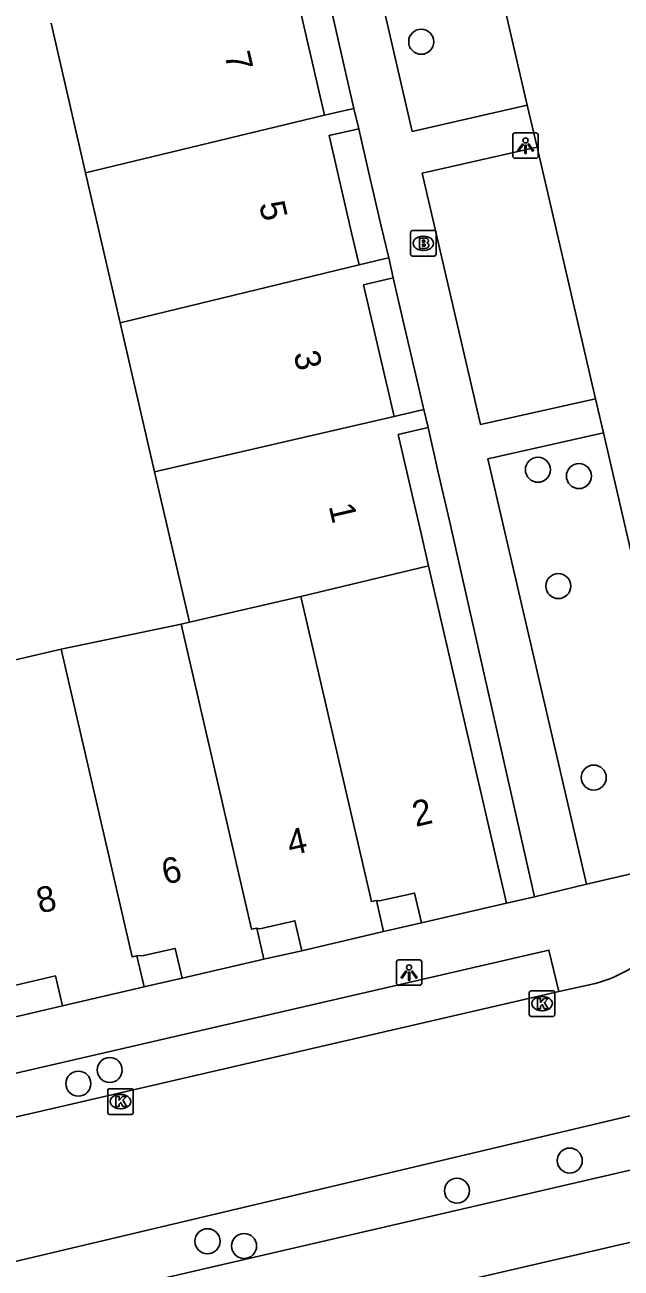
# Model space of a CAD drawing. Extents: x 156414 to 157775, y 382335 to 383765.
# Drawn here: x 157105.86 to 157129.17, y 383037.44 to 383086.04 of the extents above; entities that cross this region are included whole.
import ezdxf

# ---------------------------------------------------------------- set-up
doc = ezdxf.new("R2010")
doc.units = 0
for name, color, linetype in [('IMGEO_Boom', 7, 'Continuous'), ('IMGEO_Brandkraan', 7, 'Continuous'), ('IMGEO_Fietspad_gesloten', 7, 'Continuous'), ('IMGEO_Kolk', 7, 'Continuous'), ('IMGEO_Lichtpunt', 7, 'Continuous'), ('IMGEO_Pand', 7, 'Continuous'), ('IMGEO_Pand_nummerreeks', 7, 'Continuous'), ('IMGEO_Parkeervlak_open', 7, 'Continuous'), ('IMGEO_Rijbaan_lokaal_gesloten', 7, 'Continuous'), ('IMGEO_Voetpad_open', 7, 'Continuous')]:
    doc.layers.add(name, color=color, linetype=linetype)

msp = doc.modelspace()

# ---------------------------------------------------------------- linework, layer by layer
at = {"layer": 'IMGEO_Boom'}
for centre in [(157121.353, 383085.383), (157125.917, 383068.654), (157127.519, 383068.406), (157126.715, 383064.105), (157128.1, 383056.623), (157109.175, 383045.19), (157107.948, 383044.657), (157127.162, 383041.65), (157122.751, 383040.471), (157112.998, 383038.498), (157114.43, 383038.311)]:
    msp.add_circle(centre, 0.489, dxfattribs=at)
at = {"layer": 'IMGEO_Brandkraan'}
for p, q in [((157120.936, 383077.082), (157120.936, 383077.934)), ((157121.011, 383078.008), (157121.863, 383078.008)), ((157121.937, 383077.934), (157121.937, 383077.082)), ((157121.424, 383077.788), (157121.449, 383077.788)), ((157121.863, 383077.008), (157121.011, 383077.008)), ((157121.447, 383077.228), (157121.422, 383077.228))]:
    msp.add_line(p, q, dxfattribs=at)
for points in [[(157120.936, 383077.082), (157120.936, 383077.934)], [(157121.011, 383078.008), (157121.863, 383078.008)], [(157121.937, 383077.934), (157121.937, 383077.082)], [(157121.284, 383077.708), (157121.284, 383077.308), (157121.497, 383077.308)], [(157121.515, 383077.708), (157121.284, 383077.708)], [(157121.463, 383077.627), (157121.409, 383077.627), (157121.409, 383077.551)], [(157121.409, 383077.551), (157121.462, 383077.551)], [(157121.471, 383077.475), (157121.409, 383077.475), (157121.409, 383077.394)], [(157121.409, 383077.394), (157121.471, 383077.394)], [(157121.863, 383077.008), (157121.011, 383077.008)]]:
    msp.add_lwpolyline(points, dxfattribs=at)
for centre, radius, start, end in [((157121.013, 383077.932), 0.0765, 91.552, 178.448), ((157121.013, 383077.932), 0.0765, 91.552, 178.448), ((157121.861, 383077.932), 0.0765, 1.552, 88.448), ((157121.861, 383077.932), 0.0765, 1.552, 88.448), ((157121.464, 383077.589), 0.0379, 267.8285, 90.9355), ((157121.472, 383077.434), 0.0404, 269.8759, 90.5077), ((157121.519, 383077.563), 0.145, 59.4692, 91.5367), ((157121.544, 383077.61), 0.0922, 285.5137, 58.1501), ((157121.549, 383077.418), 0.105, 301.3115, 78.989), ((157121.013, 383077.084), 0.0765, 181.552, 268.448), ((157121.013, 383077.084), 0.0765, 181.552, 268.448), ((157121.503, 383077.559), 0.251, 268.6676, 293.5347), ((157121.861, 383077.084), 0.0765, 271.552, 358.448), ((157121.861, 383077.084), 0.0765, 271.552, 358.448)]:
    msp.add_arc(centre, radius, start, end, dxfattribs=at)
for centre, major_axis, ratio, start_param, end_param in [((157121.423, 383077.508), (-0.387, 0.002), 0.722429, 4.712389, 7.853982), ((157121.448, 383077.508), (-0.39, 0.002), 0.717154, 1.570796, 4.712389)]:
    msp.add_ellipse(centre, major_axis=major_axis, ratio=ratio, start_param=start_param, end_param=end_param, dxfattribs=at)
at = {"layer": 'IMGEO_Fietspad_gesloten'}
msp.add_lwpolyline([(157134.445, 383039.6), (157025.431, 383014.337)], dxfattribs=at)
at = {"layer": 'IMGEO_Kolk'}
for p, q in [((157125.654, 383048.286), (157126.506, 383048.286)), ((157125.579, 383047.36), (157125.579, 383048.212)), ((157126.067, 383048.066), (157126.092, 383048.066)), ((157126.58, 383048.212), (157126.58, 383047.36)), ((157126.506, 383047.286), (157125.654, 383047.286)), ((157126.09, 383047.506), (157126.065, 383047.506)), ((157109.097, 383043.531), (157109.097, 383044.383)), ((157109.172, 383044.457), (157110.024, 383044.457)), ((157110.098, 383044.383), (157110.098, 383043.531)), ((157109.585, 383044.237), (157109.61, 383044.237)), ((157110.024, 383043.457), (157109.172, 383043.457)), ((157109.608, 383043.677), (157109.583, 383043.677))]:
    msp.add_line(p, q, dxfattribs=at)
for points in [[(157125.654, 383048.286), (157126.506, 383048.286)], [(157125.579, 383047.36), (157125.579, 383048.212)], [(157125.9, 383047.986), (157126.023, 383047.986), (157126.023, 383047.835), (157126.153, 383047.986), (157126.317, 383047.986), (157126.171, 383047.835), (157126.324, 383047.586), (157126.172, 383047.586), (157126.087, 383047.75), (157126.023, 383047.683), (157126.023, 383047.586), (157125.9, 383047.586), (157125.9, 383047.986)], [(157126.58, 383048.212), (157126.58, 383047.36)], [(157126.506, 383047.286), (157125.654, 383047.286)], [(157109.097, 383043.531), (157109.097, 383044.383)], [(157109.172, 383044.457), (157110.024, 383044.457)], [(157110.098, 383044.383), (157110.098, 383043.531)], [(157109.418, 383044.157), (157109.541, 383044.157), (157109.541, 383044.006), (157109.671, 383044.157), (157109.835, 383044.157), (157109.689, 383044.006), (157109.842, 383043.757), (157109.69, 383043.757), (157109.605, 383043.921), (157109.541, 383043.854), (157109.541, 383043.757), (157109.418, 383043.757), (157109.418, 383044.157)], [(157110.024, 383043.457), (157109.172, 383043.457)]]:
    msp.add_lwpolyline(points, dxfattribs=at)
for centre, start, end in [((157125.656, 383048.21), 91.552, 178.448), ((157125.656, 383048.21), 91.552, 178.448), ((157126.504, 383048.21), 1.552, 88.448), ((157126.504, 383048.21), 1.552, 88.448), ((157125.656, 383047.362), 181.552, 268.448), ((157125.656, 383047.362), 181.552, 268.448), ((157126.504, 383047.362), 271.552, 358.448), ((157126.504, 383047.362), 271.552, 358.448), ((157109.174, 383044.381), 91.552, 178.448), ((157109.174, 383044.381), 91.552, 178.448), ((157110.022, 383044.381), 1.552, 88.448), ((157110.022, 383044.381), 1.552, 88.448), ((157109.174, 383043.533), 181.552, 268.448), ((157109.174, 383043.533), 181.552, 268.448), ((157110.022, 383043.533), 271.552, 358.448), ((157110.022, 383043.533), 271.552, 358.448)]:
    msp.add_arc(centre, 0.0765, start, end, dxfattribs=at)
for centre, major_axis, ratio, start_param, end_param in [((157126.066, 383047.786), (-0.387, 0.002), 0.722429, 4.712389, 7.853982), ((157126.091, 383047.786), (-0.39, 0.002), 0.717154, 1.570796, 4.712389), ((157109.584, 383043.957), (-0.387, 0.002), 0.722429, 4.712389, 7.853982), ((157109.609, 383043.957), (-0.39, 0.002), 0.717154, 1.570796, 4.712389)]:
    msp.add_ellipse(centre, major_axis=major_axis, ratio=ratio, start_param=start_param, end_param=end_param, dxfattribs=at)
at = {"layer": 'IMGEO_Lichtpunt'}
for p, q in [((157125.836, 383081.824), (157125.028, 383081.824)), ((157125.836, 383081.824), (157125.028, 383081.824)), ((157124.934, 383081.729), (157124.934, 383080.922)), ((157124.934, 383081.729), (157124.934, 383080.922)), ((157125.93, 383080.922), (157125.93, 383081.729)), ((157125.93, 383080.922), (157125.93, 383081.729)), ((157125.028, 383080.828), (157125.836, 383080.828)), ((157125.028, 383080.828), (157125.836, 383080.828)), ((157120.382, 383049.401), (157120.382, 383048.594)), ((157120.382, 383049.401), (157120.382, 383048.594)), ((157121.284, 383049.496), (157120.476, 383049.496)), ((157121.284, 383049.496), (157120.476, 383049.496)), ((157121.378, 383048.594), (157121.378, 383049.401)), ((157121.378, 383048.594), (157121.378, 383049.401)), ((157120.476, 383048.5), (157121.284, 383048.5)), ((157120.476, 383048.5), (157121.284, 383048.5))]:
    msp.add_line(p, q, dxfattribs=at)
for points in [[(157125.308, 383081.393), (157125.347, 383081.365), (157125.159, 383081.103), (157125.121, 383081.13), (157125.308, 383081.393)], [(157125.41, 383081.345), (157125.457, 383081.345), (157125.457, 383081.023), (157125.41, 383081.023), (157125.41, 383081.345)], [(157125.52, 383081.365), (157125.558, 383081.392), (157125.745, 383081.13), (157125.706, 383081.102), (157125.52, 383081.365)], [(157120.756, 383049.065), (157120.795, 383049.037), (157120.607, 383048.775), (157120.569, 383048.802), (157120.756, 383049.065)], [(157120.858, 383049.017), (157120.905, 383049.017), (157120.905, 383048.695), (157120.858, 383048.695), (157120.858, 383049.017)], [(157120.968, 383049.037), (157121.006, 383049.064), (157121.193, 383048.802), (157121.154, 383048.774), (157120.968, 383049.037)]]:
    msp.add_lwpolyline(points, dxfattribs=at)
for centre in [(157125.433, 383081.527), (157120.881, 383049.199)]:
    msp.add_circle(centre, 0.0994, dxfattribs=at)
for centre, start, end in [((157125.028, 383081.729), 90, 180), ((157125.028, 383081.729), 90, 180), ((157125.836, 383081.729), 0, 90), ((157125.836, 383081.729), 0, 90), ((157125.028, 383080.922), 180, 270), ((157125.028, 383080.922), 180, 270), ((157125.836, 383080.922), 270, 0), ((157125.836, 383080.922), 270, 360), ((157120.476, 383049.401), 90, 180), ((157120.476, 383049.401), 90, 180), ((157121.284, 383049.401), 0, 90), ((157121.284, 383049.401), 0, 90), ((157120.476, 383048.594), 180, 270), ((157120.476, 383048.594), 180, 270), ((157121.284, 383048.594), 270, 0), ((157121.284, 383048.594), 270, 360)]:
    msp.add_arc(centre, 0.0946, start, end, dxfattribs=at)
at = {"layer": 'IMGEO_Pand'}
for points in [[(157117.571, 383082.514), (157117.284, 383083.756), (157116.396, 383087.603), (157117.556, 383087.871)], [(157108.233, 383080.257), (157106.881, 383086.105)], [(157118.723, 383082.78), (157118.483, 383082.725), (157117.571, 383082.514)], [(157118.723, 383082.78), (157118.914, 383081.986)], [(157108.233, 383080.257), (157117.571, 383082.514)], [(157118.922, 383076.667), (157118.634, 383077.914), (157117.755, 383081.718), (157118.914, 383081.986)], [(157109.585, 383074.402), (157108.233, 383080.257)], [(157120.082, 383076.935), (157119.851, 383076.882), (157118.922, 383076.667)], [(157120.082, 383076.935), (157120.26, 383076.154)], [(157118.922, 383076.667), (157109.585, 383074.402)], [(157120.292, 383070.735), (157120.266, 383070.846), (157120.056, 383071.755), (157119.982, 383072.078), (157119.102, 383075.887), (157120.26, 383076.154)], [(157109.585, 383074.402), (157110.931, 383068.575)], [(157110.931, 383068.575), (157120.292, 383070.735)], [(157121.458, 383071.004), (157120.292, 383070.735)], [(157121.458, 383071.004), (157121.627, 383070.301)], [(157121.627, 383070.301), (157120.455, 383070.031), (157121.337, 383066.213), (157121.642, 383064.895)], [(157110.931, 383068.575), (157112.289, 383062.697)], [(157103.213, 383057.849), (157101.555, 383065.071), (157103.602, 383065.544), (157104.644, 383061.03), (157107.279, 383061.635)], [(157116.65, 383063.705), (157121.642, 383064.895)], [(157121.642, 383064.895), (157121.669, 383064.778), (157124.687, 383051.714)], [(157112.289, 383062.697), (157116.65, 383063.705)], [(157116.65, 383063.705), (157119.408, 383051.773), (157119.6, 383051.817)], [(157107.279, 383061.635), (157111.965, 383062.622)], [(157111.965, 383062.622), (157112.289, 383062.697)], [(157114.922, 383050.732), (157114.723, 383050.69), (157111.965, 383062.622)], [(157107.279, 383061.635), (157110.057, 383049.611), (157110.237, 383049.652)], [(157119.6, 383051.817), (157119.72, 383051.797), (157121.094, 383052.108), (157121.366, 383050.939)], [(157119.6, 383051.817), (157119.883, 383050.602)], [(157124.687, 383051.714), (157121.366, 383050.939)], [(157116.688, 383049.854), (157116.416, 383051.023), (157115.042, 383050.712), (157114.922, 383050.732)], [(157115.204, 383049.517), (157114.922, 383050.732)], [(157119.883, 383050.602), (157116.688, 383049.854)], [(157110.237, 383049.652), (157110.5, 383049.665), (157111.731, 383049.943), (157112.003, 383048.774)], [(157110.237, 383049.652), (157110.52, 383048.438)], [(157115.204, 383049.517), (157112.003, 383048.774)], [(157107.328, 383047.699), (157107.056, 383048.868), (157105.505, 383048.509), (157105.393, 383048.483)], [(157110.52, 383048.438), (157107.328, 383047.699)]]:
    msp.add_lwpolyline(points, dxfattribs=at)
at = {"layer": 'IMGEO_Parkeervlak_open'}
msp.add_lwpolyline([(157130.075, 383043.523), (157130.648, 383041.534), (157069.138, 383027.297), (157007.744, 383013.169)], dxfattribs=at)
at = {"layer": 'IMGEO_Rijbaan_lokaal_gesloten'}
for points in [[(157119.956, 383106.916), (157125.491, 383082.901)], [(157125.491, 383082.901), (157125.887, 383081.268)], [(157125.887, 383081.268), (157128.17, 383071.421)], [(157128.17, 383071.421), (157128.476, 383070.091)], [(157128.476, 383070.091), (157131.9, 383055.324), (157132.085, 383053.45)], [(157126.734, 383048.265), (157075.802, 383036.486)], [(157128.107, 383048.559), (157126.734, 383048.265)], [(157007.386, 383014.842), (157068.115, 383028.853), (157130.075, 383043.523)]]:
    msp.add_lwpolyline(points, dxfattribs=at)
msp.add_arc((157126.719, 383053.902), 5.52, 284.5633, 318.54, dxfattribs=at)
at = {"layer": 'IMGEO_Voetpad_open'}
for points in [[(157125.491, 383082.901), (157121.006, 383081.878), (157115.465, 383105.882)], [(157117.556, 383087.871), (157117.945, 383086.15), (157118.432, 383084.021), (157118.723, 383082.78)], [(157118.914, 383081.986), (157119.294, 383080.319), (157119.793, 383078.182), (157120.082, 383076.935)], [(157128.17, 383071.421), (157123.668, 383070.429), (157121.39, 383080.245), (157125.887, 383081.268)], [(157120.26, 383076.154), (157120.654, 383074.463), (157121.147, 383072.347), (157121.431, 383071.115), (157121.458, 383071.004)], [(157121.627, 383070.301), (157122.009, 383068.614), (157122.505, 383066.482), (157122.83, 383065.047), (157125.781, 383051.965)], [(157127.817, 383052.456), (157123.964, 383069.082), (157128.476, 383070.091)], [(157132.085, 383053.45), (157127.817, 383052.456)], [(157125.781, 383051.965), (157127.817, 383052.456)], [(157125.781, 383051.965), (157124.687, 383051.714)], [(157121.366, 383050.939), (157119.992, 383050.628), (157119.883, 383050.602)], [(157075.802, 383036.486), (157075.416, 383038.117), (157126.347, 383049.879), (157126.734, 383048.265)], [(157116.688, 383049.854), (157115.314, 383049.543), (157115.204, 383049.517)], [(157112.003, 383048.774), (157110.629, 383048.463), (157110.52, 383048.438)], [(157107.328, 383047.699), (157105.773, 383047.34), (157102.646, 383046.626), (157100.408, 383046.102), (157097.281, 383045.388), (157095.054, 383044.869), (157091.927, 383044.155), (157088.119, 383043.249)]]:
    msp.add_lwpolyline(points, dxfattribs=at)

# ---------------------------------------------------------------- texts
at = {"layer": 'IMGEO_Pand_nummerreeks'}
for s, rotation, p in [('7', 283.0083, (157113.657, 383084.885)), ('5', 283.0083, (157115.008, 383079.039)), ('3', 283.0059, (157116.358, 383073.194)), ('1', 283.0059, (157117.734, 383067.237)), ('2', 12.9775, (157121.135, 383054.689)), ('4', 12.9775, (157116.237, 383053.561)), ('6', 12.9775, (157111.336, 383052.431)), ('8', 12.9785, (157106.439, 383051.303))]:
    msp.add_text(s, height=1, rotation=rotation, dxfattribs=at).set_placement(p)

doc.saveas('drawing.dxf')
